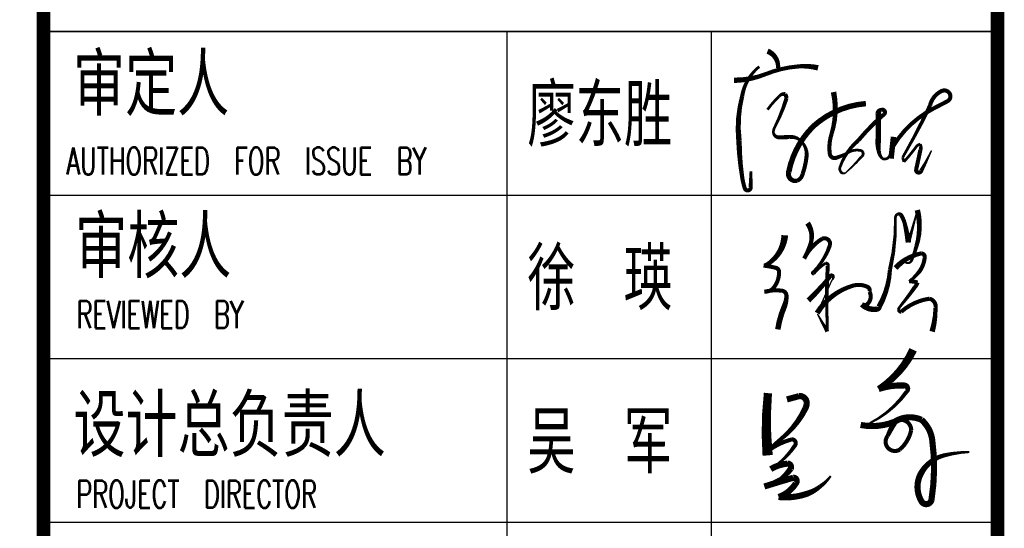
# Model space of a CAD drawing. Extents: x 1779708 to 7299578, y -1121471 to 88434.
# Tile 673 of 1056: x 6086107 to 6089719, y -961673 to -959806. Entities that reach past the tile are written whole.
import ezdxf

# ---------------------------------------------------------------- set-up
doc = ezdxf.new("R2010")
doc.units = 0
doc.header["$LTSCALE"] = 1000
doc.header["$MEASUREMENT"] = 0
for name, color, linetype in [('PUB_TITLE', 4, 'CONTINUOUS'), ('可见线', 6, 'CONTINUOUS'), ('电子签', 2, 'CONTINUOUS'), ('通-图框－文字', 4, 'CONTINUOUS')]:
    doc.layers.add(name, color=color, linetype=linetype)
doc.styles.add('-宋体', font='simhei.ttf', dxfattribs={"width": 0.7})
doc.styles.add('dim_font', font='SIMPLEX.shx', dxfattribs={"width": 0.8})
doc.styles.add('仿宋', font='txt', dxfattribs={"width": 0.7})

# ---------------------------------------------------------------- blocks, each defined once
blk = doc.blocks.new('A$C3D8761CE')
at = {"layer": 'PUB_TITLE'}
for p, q in [((83100, 28000), (76100, 28000)), ((76100, 26800), (83100, 26800)), ((76100, 25600), (83100, 25600)), ((76100, 24400), (83100, 24400))]:
    blk.add_line(p, q, dxfattribs=at)
at = {"layer": 'PUB_TITLE', "const_width": 100}
blk.add_lwpolyline([(2500, 1000), (83100, 1000), (83100, 58400), (2500, 58400)], close=True, dxfattribs=at)
blk.add_lwpolyline([(76100, 58400), (76100, 1000)], dxfattribs=at)
at = {"layer": 'PUB_TITLE'}
for points in [[(76100, 28000), (83100, 28000)], [(79500, 28000), (79500, 19600)], [(81000, 28000), (81000, 19600)]]:
    blk.add_lwpolyline(points, dxfattribs=at)
at = {"layer": '电子签'}
for points in [[(81412.7, 27856.9, 40, 30, -0.327041), (81489.7, 27732.2, 30, 30, 1.316007)], [(81166.5, 27642.7, 40, 30, 0.091809), (81397.7, 27687.6, 30, 30, -0.076404), (81631.9, 27744.2, 30, 40, -0.084603), (81783.2, 27734, 40, 40, 1.039532)], [(81352, 27743.6, 20, 30, 0.184781), (81226.7, 27528.6, 30, 40, 0.092155), (81202.8, 27199.8, 40, 30, 0.033489), (81227.5, 26923.7, 30, 30, 0.03291), (81245.2, 26850.7, 30, 30, 0.944278), (81288.5, 26860, 30, 30, 0.007556), (81288.5, 26860, 30, 20, 0), (81290.9, 26975.7, 0, 0, 0)], [(81412.3, 27427.3, 20, 20, -0.053718), (81497.1, 27524, 20, 30, -0.314478), (81542, 27540.6, 30, 30, -0.157331), (81550.6, 27507.9, 30, 20, -0.043193), (81466.6, 27301, 20, 20, 0.155023), (81455.6, 27256.9, 20, 30, 0.341741), (81496.6, 27224, 30, 30, -0.004522), (81572.7, 27226, 30, 20, -0.261217), (81662.8, 27191.4, 20, 30, -0.213293), (81699.3, 27087.1, 30, 30, -0.061379), (81669.6, 26953.9, 30, 30, -0.24786), (81628.6, 26905.4, 30, 40, -0.583549), (81568.6, 26971.2, 40, 40, -0.151018), (81749.9, 27306.8, 40, 40, -0.164978), (82134.4, 27471.7, 40, 40, -0.056318)], [(81896.8, 27556.7, 40, 30, -0.12764), (81882.5, 27249.5, 30, 30, 0.112907), (81869.3, 27103.1, 30, 30, 0.465956), (81915.3, 27073.5, 30, 20, 0.058394), (82005.3, 27113.3, 20, 20, -0.191784), (82096.2, 27127.4, 20, 20, -0.327353), (82114.2, 27106.6, 20, 20, -0.288302), (82101.2, 27081.7, 20, 10, -0.038889), (81987.4, 26965.7, 10, 20, -0.393879), (81953.6, 26966.8, 20, 20, -0.287045), (81944.5, 27005.7, 20, 30, -0.136068), (82079.8, 27202.7, 30, 30, -0.042034), (82265.5, 27392, 30, 30, 0.897281), (82249, 27425.9, 30, 40, 0.357357), (82224.6, 27400.6, 40, 40, -0.016292), (82224.1, 27185.7, 40, 30, 0.079084), (82229, 27122.6, 30, 20, 0.154198), (82254.7, 27068.2, 20, 20, 0.545489), (82312.7, 27107.2, 20, 10, -0.011781), (82336.6, 27228, 40, 40, 0), (82319.1, 27068.2, 40, 40, 0)], [(82336.1, 27161.9, 30, 30, -0.139001), (82636.7, 27439.3, 30, 30, 0.005171), (82732.7, 27489.3, 30, 30, 0.435568), (82748, 27547.1, 30, 30, 0.382326), (82689.4, 27563.9, 30, 30, 0.226723), (82605, 27457.8, 30, 20, -0.020271), (82422.4, 27109.1, 20, 20, 0.049309), (82403.9, 27073.3, 20, 20, 0), (82413.7, 27044.3, 20, 20, 0.023464), (82503.8, 27155.2, 20, 20, -0.203022), (82533.5, 27173.7, 20, 30, -0.187391), (82533.5, 27129.7, 30, 30, -0.006584), (82502.4, 26985.7, 30, 30, 0.871812), (82540.7, 26979.4, 30, 20, 0), (82573.3, 27040, 20, 10, 0), (82616, 27127.8, 10, 10, 0)], [(81712.5, 26027, 40, 30, 0.033738), (81875.1, 26207.3, 30, 20, -0.703228), (81895.6, 26200.5, 20, 10, -0.218795), (81884.7, 26175.4, 10, 10, -0.001701), (81776.5, 25934.2, 40, 30, -0.186706), (82038.1, 26134.9, 30, 30, -0.183379), (82145.9, 26126.5, 30, 30, -0.383493), (82160.8, 26091, 30, 30, -0.316646), (82149, 26003.7, 30, 30, -0.368024), (82104.2, 25998.4, 40, 40, 0.245008), (82216.1, 25963.5, 40, 40, 0.333221), (82230.2, 25978.6, 40, 30, 0.113678), (82310.6, 26250.4, 30, 20, 0.064703), (82351.2, 26635.2, 20, 20, -0.275634), (82364.3, 26658.3, 20, 30, -0.443227), (82394.1, 26651.4, 30, 30, -0.070191), (82419.5, 26591.3, 30, 40, -0.02646), (82445.9, 26453, 30, 20, 0), (82472, 26541, 20, 10, 0), (82512.1, 26690, 40, 30, -0.137858), (82504.8, 26423.9, 30, 20, -0.030787), (82470.1, 26321.3, 20, 10, -0.640561), (82412.9, 26318.1, 10, 10, 0), (82351.8, 26264.9, 40, 30, -0.163108), (82540.7, 26372.2, 30, 30, -0.468432), (82565.7, 26339.9, 30, 30, -0.131023), (82526.7, 26239.1, 30, 20, -0.072844), (82451.1, 26166.1, 30, 30, -0.107963), (82512.9, 26158, 30, 30, -0.105878), (82493.3, 26124.2, 30, 20, -0.020312), (82386.7, 25984.6, 20, 20, 0.069667), (82370.9, 25957.2, 20, 30, 0.312264), (82393.4, 25943.9, 30, 30, -0.143223), (82598.9, 26039.6, 30, 30, -0.41006), (82645.5, 25972, 30, 40, -0.065907), (82620.6, 25798.5, 40, 40, -400.829791)], [(81705.8, 26594.4, 40, 30, -0.235253), (81729.2, 26446.8, 30, 30, -0.048503), (81681.3, 26333.8, 30, 30, -0.143864), (81814.7, 26480.7, 30, 30, -0.569528), (81871.3, 26434.9, 30, 20, -0.120767), (81748.1, 26236.7, 20, 20, 1.123766), (81751.2, 26221.6, 20, 20, -0.081293), (81839.6, 26300.6, 20, 30, -0.556039), (81854, 26279.5, 30, 20, 0.023181), (81851.6, 25799.4, 30, 20, 0), (81818, 25857.6, 20, 10, 0), (81778.6, 25927.3, 10, 10, 0)], [(81539, 26505.1, 50, 30, -0.247192), (81405.7, 26289.1, 30, 30, -0.132045), (81383.2, 26282.9, 30, 30, -0.034515), (81474, 26266, 30, 30, -0.338149), (81497.3, 26236.4, 30, 30, -0.193076), (81448.5, 26109.6, 30, 30, -0.156137), (81390, 26090.6, 30, 30, -0.088824), (81514, 26099, 30, 30, -0.381284), (81551.5, 26064, 30, 40, -0.098201), (81536.4, 25984.1, 40, 40, 0.063655), (81487.6, 25814.3, 40, 40, 5.555951)], [(82480.8, 25664.5, 60, 45, -0.143271), (82227.4, 25376.4, 45, 45, -0.095886), (82416.5, 25402.4, 45, 30, -0.639798), (82435.3, 25359.6, 30, 15, -0.123163), (82163.5, 25126.1, 15, 15, -0.171939), (82095.8, 25112.8, 45, 45, 0.147325), (82347, 25137.4, 45, 30, 0.018524), (82293.3, 25031.2, 30, 30, 0.835771), (82383, 24932, 30, 30, 0.16078), (82466.8, 25074.8, 30, 30, 0.598796), (82347, 25137.4, 45, 45, -0.252908), (82542.3, 25150.4, 45, 45, -0.181147), (82620.9, 25003.3, 45, 45, -0.074141), (82615.4, 24563.3, 45, 45, -0.683518), (82543.4, 24550.2, 45, 45, -0.258332), (82534.4, 24749.5, 45, 30, -0.222176), (82711.4, 24890.5, 30, 15, -0.053843), (82894, 24914.1, 15, 15, 0.979743)], [(81415.4, 25346.6, 60, 75, 0.047203), (81413.2, 24889.4, 75, 75, 0.150818)], [(81554.7, 25300.2, 45, 45, 0), (81644.4, 25324.5, 45, 45, -0.458975), (81699.9, 25271.9, 45, 45, -0.110796), (81689.2, 25232.9, 45, 30, -0.110252), (81517.9, 25015.3, 30, 15, 0.03889), (81386.3, 24897.7, 30, 30, -0.117305), (81590.2, 25007, 30, 30, -0.624623), (81614.3, 24962.8, 30, 15, -0.10688), (81435.7, 24789.2, 45, 45, -0.104917), (81560.5, 24829.4, 45, 45, -0.513789), (81583, 24791.6, 45, 30, -0.08355), (81505.6, 24714.3, 30, 15, 0.031953), (81389.1, 24661.1, 45, 45, -0.005633), (81601.3, 24725.3, 45, 45, -0.675043), (81620, 24684.5, 45, 45, -0.173232), (81493.7, 24583.7, 45, 45, 0.107096), (81697.1, 24605.9, 45, 30, 0.090302), (81798.3, 24661.1, 30, 15, 0.082167), (81876.4, 24738.2, 15, 15, 0.087567)]]:
    blk.add_lwpolyline(points, format="xyseb", dxfattribs=at)
at = {"layer": '通-图框－文字'}
for s, style, width, p in [('审定人', '仿宋', 0.7, (76316.4, 27426)), ('廖东胜', '-宋体', 0.65, (79650, 27200)), ('审核人', '仿宋', 0.7, (76331.8, 26233.7)), ('徐  瑛', '-宋体', 0.65, (79650, 26000)), ('设计总负责人', '仿宋', 0.7, (76319.6, 24922.4)), ('吴  军', '-宋体', 0.65, (79650, 24800))]:
    blk.add_text(s, height=400, dxfattribs=dict(at, style=style, width=width)).set_placement(p)
at = {"layer": '通-图框－文字', "color": 4, "style": 'dim_font', "width": 0.65}
for s, p in [('AUTHORIZED  FOR  ISSUE  BY', (76266.9, 26950.2)), ('REVIEWED  BY', (76341.3, 25823.5)), ('PROJECT  DIRECTOR', (76339.6, 24504.7))]:
    blk.add_text(s, height=200, dxfattribs=at).set_placement(p)

msp = doc.modelspace()

# ---------------------------------------------------------------- block references
at = {"layer": '可见线', "xscale": 0.5, "yscale": 0.5, "zscale": 0.5}
msp.add_blockref('A$C3D8761CE', (6048144.5, -973850.2), dxfattribs=at)

doc.saveas('drawing.dxf')
